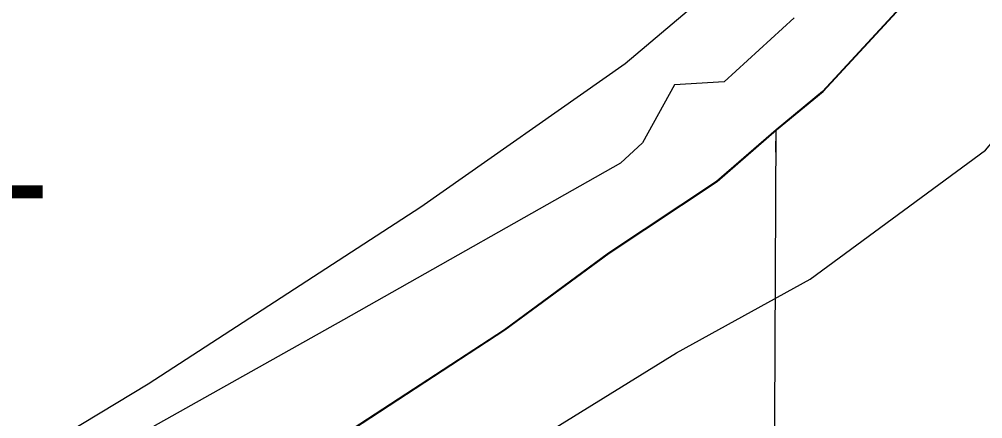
# Model space of a CAD drawing. Extents: x -132.8 to -73.3, y -60 to -26.
# Drawn here: x -124.33 to -123.684, y -47.899 to -47.631 of the extents above; entities that cross this region are included whole.
import ezdxf

# ---------------------------------------------------------------- set-up
doc = ezdxf.new("R2010")
doc.units = 0
for name, color, linetype in [('tdCoClipBndry', 7, 'Continuous'), ('tdCoCoBndry', 7, 'Continuous'), ('tdCoCorpBndry', 7, 'Continuous'), ('tdCoHydroRiver', 7, 'Continuous'), ('tdCoRROwnerTxt', 7, 'Continuous'), ('tdCoSectLine', 7, 'Continuous'), ('tdCoSectLinePart', 7, 'Continuous'), ('tdCoStBndry', 7, 'Continuous'), ('tdCoStBndryPart', 7, 'Continuous'), ('tdCoTwpBndryShd', 7, 'Continuous')]:
    doc.layers.add(name, color=color, linetype=linetype)

msp = doc.modelspace()

# ---------------------------------------------------------------- linework, layer by layer
at = {"layer": 'tdCoClipBndry'}
msp.add_lwpolyline([(-124.99225, -47.02553), (-125.43481, -47.91377), (-125.07424, -48.20182), (-124.95994, -48.17495), (-124.8021, -48.11803), (-124.61467, -48.06329), (-124.36426, -47.94853), (-124.2436, -47.87584), (-124.06059, -47.75674), (-123.92347, -47.66058), (-123.86047, -47.60701)], dxfattribs=at)
at = {"layer": 'tdCoCoBndry'}
for p, q in [((-123.79074, -47.67926), (-123.68372, -47.56338)), ((-123.82189, -47.70519), (-123.79074, -47.67926)), ((-123.86189, -47.73975), (-123.82189, -47.70519)), ((-123.93432, -47.78799), (-123.86189, -47.73975)), ((-124.00423, -47.83959), (-123.93432, -47.78799)), ((-124.12192, -47.91632), (-124.00423, -47.83959))]:
    msp.add_line(p, q, dxfattribs=at)
for points in [[(-123.68409, -47.56338), (-123.79112, -47.67926), (-123.82227, -47.70519), (-123.86226, -47.73975), (-123.9347, -47.78799), (-124.00461, -47.83959), (-124.1223, -47.91632), (-124.19052, -47.96057), (-124.23916, -47.99028), (-124.31749, -48.03706), (-124.37687, -48.06362), (-124.47289, -48.11167), (-124.57965, -48.1572), (-124.66746, -48.1844), (-124.77408, -48.21398), (-124.81764, -48.23314), (-124.85825, -48.24639)], [(-124.85787, -48.24639), (-124.81726, -48.23314), (-124.7737, -48.21399), (-124.66708, -48.1844), (-124.57927, -48.1572), (-124.47251, -48.11167), (-124.37649, -48.06362), (-124.31711, -48.03706), (-124.23878, -47.99028), (-124.19014, -47.96057), (-124.12192, -47.91632), (-124.00423, -47.83959), (-123.93432, -47.78799), (-123.86189, -47.73975), (-123.82189, -47.70519), (-123.79074, -47.67926), (-123.68372, -47.56338)]]:
    msp.add_lwpolyline(points, dxfattribs=at)
at = {"layer": 'tdCoCorpBndry'}
msp.add_lwpolyline([(-125.5661, -48.42199), (-125.20423, -48.32744), (-125.09351, -48.31407), (-125.02277, -48.29005), (-124.93368, -48.27169), (-124.85787, -48.24639), (-124.81726, -48.23314), (-124.7737, -48.21398), (-124.66708, -48.1844), (-124.57927, -48.1572), (-124.47251, -48.11167), (-124.37649, -48.06362), (-124.31711, -48.03706), (-124.23878, -47.99028), (-124.19014, -47.96057), (-124.12192, -47.91632), (-124.00423, -47.83959), (-123.93432, -47.78799), (-123.86189, -47.73975), (-123.82189, -47.70519), (-123.79074, -47.67926), (-123.68372, -47.56338)], dxfattribs=at)
at = {"layer": 'tdCoHydroRiver'}
for points in [[(-125.44519, -48.45419), (-125.39341, -48.46513), (-125.33141, -48.44955), (-125.28562, -48.44927), (-125.21412, -48.43239), (-124.72986, -48.27739), (-124.64182, -48.23415), (-124.58406, -48.20109), (-124.15078, -48.00677), (-124.05949, -47.96047), (-123.88918, -47.85488), (-123.79938, -47.80538), (-123.6817, -47.71881), (-123.60493, -47.62791)], [(-123.81018, -47.62994), (-123.85717, -47.67278), (-123.89038, -47.67498), (-123.912, -47.71381), (-123.9266, -47.7276), (-124.11269, -47.83273), (-124.32121, -47.94984), (-124.45251, -48.01552), (-124.51293, -48.03115), (-124.66946, -48.0961), (-124.76197, -48.12974), (-124.85979, -48.18375)]]:
    msp.add_lwpolyline(points, dxfattribs=at)
at = {"layer": 'tdCoSectLine'}
for points in [[(-123.4268, -47.26437), (-123.43575, -47.28995), (-123.4629, -47.3304), (-123.49045, -47.36564), (-123.5376, -47.415), (-123.58389, -47.46346), (-123.63469, -47.50989), (-123.68409, -47.56338), (-123.79112, -47.67926), (-123.82227, -47.70519)], [(-123.82227, -47.70519), (-123.86226, -47.73975), (-123.9347, -47.78799), (-124.00461, -47.83959), (-124.1223, -47.91632), (-124.19052, -47.96057), (-124.23916, -47.99028), (-124.31749, -48.03706), (-124.37687, -48.06362), (-124.47289, -48.11167), (-124.57965, -48.1572), (-124.66746, -48.1844), (-124.77408, -48.21398)], [(-123.82475, -48.23752), (-123.82227, -47.70519)]]:
    msp.add_lwpolyline(points, dxfattribs=at)
at = {"layer": 'tdCoSectLinePart'}
for points in [[(-123.49045, -47.36564), (-123.5376, -47.415), (-123.58389, -47.46346), (-123.63469, -47.50989), (-123.68409, -47.56338), (-123.79112, -47.67926), (-123.82227, -47.70519)], [(-123.82227, -47.70519), (-123.86226, -47.73975), (-123.9347, -47.78799), (-124.00461, -47.83959)], [(-123.82234, -47.7202), (-123.82227, -47.70519)]]:
    msp.add_lwpolyline(points, dxfattribs=at)
at = {"layer": 'tdCoStBndry'}
msp.add_lwpolyline([(-123.68409, -47.56338), (-123.79112, -47.67926), (-123.82227, -47.70519), (-123.86226, -47.73975), (-123.9347, -47.78799), (-124.00461, -47.83959), (-124.1223, -47.91632), (-124.19052, -47.96057), (-124.23916, -47.99028), (-124.31749, -48.03706), (-124.37687, -48.06362), (-124.47289, -48.11167), (-124.57965, -48.1572), (-124.66746, -48.1844), (-124.77408, -48.21398), (-124.81764, -48.23314), (-124.85825, -48.24639)], dxfattribs=at)
at = {"layer": 'tdCoStBndryPart'}
msp.add_lwpolyline([(-123.49045, -47.36564), (-123.5376, -47.415), (-123.58389, -47.46346), (-123.63469, -47.50989), (-123.68409, -47.56338), (-123.79112, -47.67926), (-123.82227, -47.70519), (-123.86226, -47.73975), (-123.9347, -47.78799), (-124.00461, -47.83959)], dxfattribs=at)
at = {"layer": 'tdCoTwpBndryShd'}
msp.add_lwpolyline([(-124.85825, -48.24639), (-124.81764, -48.23314), (-124.77408, -48.21398), (-124.66746, -48.1844), (-124.57965, -48.1572), (-124.47289, -48.11167), (-124.37687, -48.06362), (-124.31749, -48.03706), (-124.23916, -47.99028), (-124.19052, -47.96057), (-124.1223, -47.91632), (-124.00461, -47.83959), (-123.9347, -47.78799), (-123.86226, -47.73975), (-123.82227, -47.70519), (-123.79112, -47.67926), (-123.68409, -47.56338)], dxfattribs=at)

# ---------------------------------------------------------------- texts
at = {"layer": 'tdCoRROwnerTxt'}
msp.add_text('CHICAGO, CENTRAL ', height=0.08, rotation=359.90637, dxfattribs=at).set_placement((-125.369, -47.74947))

doc.saveas('drawing.dxf')
